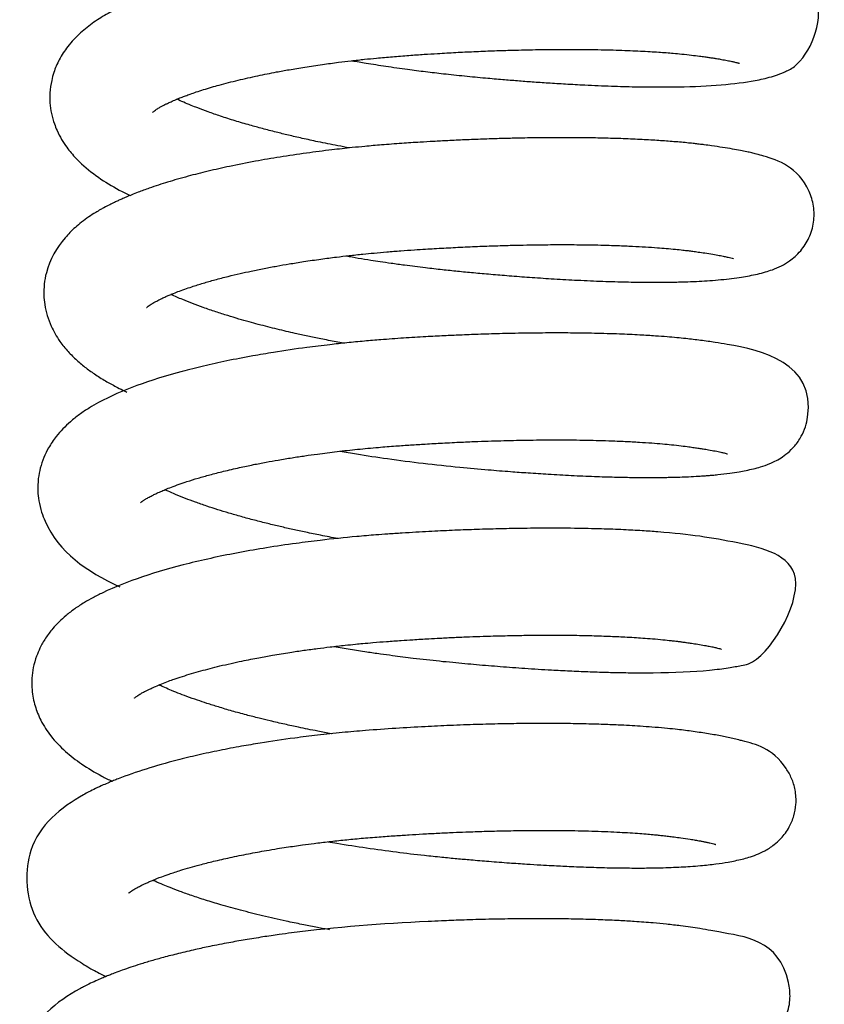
# Model space of a CAD drawing. Header units: inches. Extents: x 0 to 77643, y -44170 to 0.
# Tile 362 of 546: x 76166.58 to 76169.2, y -39547.65 to -39544.44. Entities that reach past the tile are written whole.
import ezdxf

# ---------------------------------------------------------------- set-up
doc = ezdxf.new("R2010")
doc.units = ezdxf.units.IN
doc.header["$MEASUREMENT"] = 0
doc.layers.get('0').update_dxf_attribs({"lineweight": 0})
doc.layers.add('FAKRO LOFT LADDERS', color=7, linetype='Continuous')

# ---------------------------------------------------------------- blocks, each defined once
blk = doc.blocks.new('A$C6AF374F8')
at = {"layer": 'FAKRO LOFT LADDERS', "color": 7, "linetype": 'Continuous'}
for points, knots in [([(604.608, 2288.063), (604.76, 2288.037), (605.126, 2287.976), (605.729, 2287.881), (606.377, 2287.789), (607.002, 2287.708), (607.62, 2287.635), (608.273, 2287.566), (608.919, 2287.505), (609.494, 2287.455), (610.002, 2287.414), (610.494, 2287.376), (611.016, 2287.34), (611.588, 2287.305), (612.285, 2287.267), (613.046, 2287.235), (613.804, 2287.214), (614.464, 2287.206), (615.927, 2287.209), (617.076, 2287.292), (617.878, 2287.444), (618.133, 2287.503), (618.403, 2287.579), (618.671, 2287.685), (619.393, 2288.009), (620.069, 2289.491), (619.564, 2290.42), (619.324, 2290.715), (619.089, 2290.909), (618.889, 2291.039), (618.711, 2291.132), (617.979, 2291.448), (617.299, 2291.547), (616.195, 2291.696), (615.807, 2291.74), (615.35, 2291.783), (614.866, 2291.819), (614.346, 2291.851), (613.749, 2291.879), (613.005, 2291.903), (612.188, 2291.915), (611.435, 2291.917), (610.812, 2291.911), (610.266, 2291.902), (609.678, 2291.888), (608.877, 2291.862), (607.836, 2291.817), (606.571, 2291.744), (605.279, 2291.644), (604.077, 2291.515), (603.094, 2291.385), (602.265, 2291.256), (601.514, 2291.124), (600.766, 2290.974), (600.078, 2290.818), (599.481, 2290.666), (598.933, 2290.511), (598.366, 2290.332), (597.773, 2290.119), (597.19, 2289.874), (596.672, 2289.616), (596.189, 2289.318), (595.747, 2288.971), (595.364, 2288.566), (595.075, 2288.124), (594.91, 2287.741), (594.81, 2287.376), (594.764, 2287.045), (594.765, 2286.684), (594.814, 2286.335), (594.898, 2286.04), (595.011, 2285.756), (595.144, 2285.499), (595.304, 2285.258), (595.462, 2285.056), (595.623, 2284.875), (595.928, 2284.575), (596.407, 2284.205), (596.956, 2283.883), (597.292, 2283.715), (597.381, 2283.673)], [0.6278971, 0.6278971, 0.6278971, 0.6278971, 0.62797912, 0.62809342, 0.62821789, 0.62832042, 0.62842198, 0.62854199, 0.62866323, 0.62876324, 0.62884915, 0.62893678, 0.6290311, 0.62913827, 0.62925841, 0.62943362, 0.62959383, 0.62973712, 0.62987379, 0.63062795, 0.63072951, 0.63084169, 0.63095622, 0.63107203, 0.63118545, 0.63166887, 0.63174625, 0.6318312, 0.63190794, 0.63197302, 0.6320428, 0.63211334, 0.63286813, 0.63295644, 0.63305936, 0.63318231, 0.63330452, 0.63340666, 0.63353802, 0.63369611, 0.63386987, 0.63402207, 0.63412417, 0.63421554, 0.63432039, 0.63444085, 0.63464144, 0.6348659, 0.63509938, 0.63531876, 0.63550818, 0.63563998, 0.63578921, 0.63594798, 0.63609695, 0.63623011, 0.63635009, 0.63648519, 0.63665489, 0.63682691, 0.63699746, 0.63715317, 0.63731761, 0.63749186, 0.63763432, 0.63775681, 0.63782703, 0.63793394, 0.63801756, 0.63810979, 0.63820515, 0.63826809, 0.63835998, 0.63844548, 0.63851325, 0.63858178, 0.63865657, 0.63888945, 0.6391116, 0.6391893, 0.6391893, 0.6391893, 0.6391893]), ([(598.115, 2286.384), (598.115, 2286.384), (598.125, 2286.394), (598.169, 2286.43), (598.243, 2286.482), (598.334, 2286.537), (598.432, 2286.59), (598.516, 2286.633), (598.607, 2286.678), (598.726, 2286.733), (598.875, 2286.798), (599.032, 2286.862), (599.189, 2286.921), (599.351, 2286.98), (599.546, 2287.048), (599.775, 2287.122), (600.025, 2287.198), (600.391, 2287.302), (600.886, 2287.429), (601.513, 2287.571), (602.074, 2287.683), (602.588, 2287.776), (603.085, 2287.859), (603.624, 2287.939), (604.127, 2288.006), (604.517, 2288.054), (604.8, 2288.086), (605.075, 2288.115), (605.448, 2288.153), (605.928, 2288.196), (606.447, 2288.236), (606.937, 2288.27), (607.448, 2288.302), (607.988, 2288.333), (608.586, 2288.362), (609.176, 2288.386), (609.814, 2288.407), (610.509, 2288.423), (611.291, 2288.433), (612.111, 2288.433), (612.92, 2288.42), (613.662, 2288.396), (614.209, 2288.369), (614.592, 2288.344), (614.843, 2288.326), (615.093, 2288.305), (615.371, 2288.279), (615.658, 2288.248), (615.905, 2288.217), (616.091, 2288.191), (616.233, 2288.171), (616.362, 2288.152), (616.5, 2288.13), (616.659, 2288.103), (616.83, 2288.071), (616.976, 2288.041), (617.069, 2288.02), (617.128, 2288.005), (617.147, 2288), (617.189, 2287.988), (617.222, 2287.978), (617.232, 2287.974), (617.232, 2287.974), (617.232, 2287.974)], [0.363582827, 0.363582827, 0.363582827, 0.363582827, 0.363672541, 0.363759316, 0.363841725, 0.363928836, 0.363984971, 0.364026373, 0.364070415, 0.364126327, 0.364196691, 0.364264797, 0.364316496, 0.364371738, 0.364437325, 0.364512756, 0.364589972, 0.364661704, 0.364825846, 0.364984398, 0.365124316, 0.365215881, 0.365327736, 0.365446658, 0.365555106, 0.365636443, 0.365681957, 0.365724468, 0.365800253, 0.365901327, 0.366005, 0.366100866, 0.366183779, 0.366299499, 0.366411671, 0.366529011, 0.366642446, 0.366786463, 0.366944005, 0.36712021, 0.367305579, 0.36748011, 0.367642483, 0.367716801, 0.367785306, 0.367850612, 0.367933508, 0.368036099, 0.368126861, 0.368187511, 0.368239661, 0.36828996, 0.368341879, 0.368414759, 0.368509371, 0.368604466, 0.368678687, 0.368722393, 0.368746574, 0.368789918, 0.368841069, 0.368908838, 0.368910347, 0.368910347, 0.368910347, 0.368910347]), ([(604.525, 2285.221), (604.398, 2285.244), (604.052, 2285.309), (603.536, 2285.413), (603.001, 2285.529), (602.548, 2285.634), (602.115, 2285.74), (601.696, 2285.848), (601.248, 2285.972), (600.79, 2286.107), (600.336, 2286.251), (599.931, 2286.391), (599.615, 2286.509), (599.35, 2286.615), (599.12, 2286.711), (598.974, 2286.778), (598.904, 2286.811)], [0.360557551, 0.360557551, 0.360557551, 0.360557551, 0.360634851, 0.36076847, 0.360877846, 0.360975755, 0.361065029, 0.361170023, 0.361267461, 0.36138955, 0.361517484, 0.361634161, 0.361741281, 0.361813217, 0.361900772, 0.361990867, 0.361990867, 0.361990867, 0.361990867]), ([(604.414, 2281.702), (604.545, 2281.68), (604.814, 2281.634), (605.184, 2281.575), (605.543, 2281.52), (605.909, 2281.467), (606.401, 2281.399), (606.957, 2281.328), (607.534, 2281.262), (608.057, 2281.208), (608.582, 2281.158), (609.144, 2281.107), (609.752, 2281.057), (610.411, 2281.007), (611.124, 2280.959), (611.891, 2280.916), (612.682, 2280.88), (613.427, 2280.857), (614.068, 2280.847), (614.601, 2280.845), (615.085, 2280.85), (615.523, 2280.861), (615.915, 2280.878), (616.277, 2280.9), (616.634, 2280.93), (616.976, 2280.967), (617.29, 2281.012), (617.565, 2281.06), (617.813, 2281.112), (618.069, 2281.177), (618.316, 2281.258), (618.561, 2281.359), (618.881, 2281.544), (619.218, 2281.832), (619.516, 2282.288), (619.664, 2282.783), (619.665, 2283.332), (619.264, 2284.57), (618.342, 2284.866), (617.815, 2285.016), (617.628, 2285.061), (617.456, 2285.1), (617.248, 2285.142), (616.99, 2285.189), (616.679, 2285.24), (616.371, 2285.285), (616.109, 2285.321), (615.922, 2285.343), (615.751, 2285.363), (615.56, 2285.383), (615.337, 2285.405), (615.096, 2285.425), (614.768, 2285.451), (614.331, 2285.48), (613.753, 2285.51), (613.123, 2285.533), (612.467, 2285.548), (611.819, 2285.555), (611.193, 2285.555), (610.554, 2285.55), (609.962, 2285.539), (609.39, 2285.524), (608.854, 2285.507), (608.293, 2285.485), (607.757, 2285.459), (607.272, 2285.434), (606.773, 2285.405), (606.208, 2285.368), (605.607, 2285.324), (605.069, 2285.276), (604.529, 2285.223), (603.892, 2285.153), (603.103, 2285.053), (602.272, 2284.929), (601.433, 2284.785), (600.65, 2284.631), (599.92, 2284.466), (599.358, 2284.324), (598.926, 2284.204), (598.606, 2284.108), (598.3, 2284.011), (597.977, 2283.902), (597.687, 2283.796), (597.439, 2283.698), (597.264, 2283.625), (597.115, 2283.561), (596.99, 2283.504), (596.861, 2283.443), (596.706, 2283.367), (596.554, 2283.288), (596.402, 2283.204), (596.235, 2283.106), (596.027, 2282.971), (595.806, 2282.81), (595.602, 2282.64), (595.424, 2282.472), (595.036, 2282.053), (594.704, 2281.48), (594.577, 2280.793), (594.564, 2280.438), (594.596, 2280.098), (594.675, 2279.754), (594.793, 2279.442), (594.937, 2279.159), (595.118, 2278.878), (595.354, 2278.586), (595.641, 2278.302), (595.942, 2278.053), (596.267, 2277.821), (596.608, 2277.612), (596.928, 2277.438), (597.15, 2277.328), (597.255, 2277.278), (597.277, 2277.268)], [0.64070873, 0.64070873, 0.64070873, 0.64070873, 0.64077969, 0.64085301, 0.64090629, 0.64097009, 0.64104612, 0.64116544, 0.64126204, 0.64134901, 0.64144023, 0.6415392, 0.6416472, 0.6417668, 0.64189834, 0.64204445, 0.64220575, 0.64236812, 0.6425087, 0.64262689, 0.64273726, 0.64286034, 0.64296354, 0.64306151, 0.64317063, 0.64328364, 0.64339661, 0.64349863, 0.6436035, 0.64371058, 0.64380607, 0.64392487, 0.64401368, 0.64413054, 0.64423376, 0.64433977, 0.64443713, 0.64453571, 0.64508029, 0.645184, 0.64524588, 0.64531044, 0.64538955, 0.64548268, 0.64558781, 0.64569888, 0.64576686, 0.64581359, 0.64585425, 0.64590499, 0.64596492, 0.64602536, 0.64608424, 0.64620283, 0.64633067, 0.64646737, 0.64660159, 0.64672795, 0.64684618, 0.64695672, 0.64708262, 0.64716877, 0.64726377, 0.64736721, 0.64746423, 0.6475449, 0.64762033, 0.64772456, 0.6478398, 0.64793542, 0.64800829, 0.64812673, 0.64827727, 0.64843969, 0.64859476, 0.64876528, 0.64891468, 0.64906063, 0.64914256, 0.64921917, 0.64929325, 0.64937227, 0.64947103, 0.64952823, 0.64958189, 0.64962416, 0.64966075, 0.64969638, 0.64974476, 0.64980622, 0.64984293, 0.64989633, 0.64997378, 0.6500594, 0.65013633, 0.65020642, 0.65027298, 0.65063052, 0.65072971, 0.65082278, 0.65090372, 0.6510011, 0.65110082, 0.65117768, 0.6512615, 0.6513856, 0.65150241, 0.65161593, 0.65172731, 0.65184855, 0.65195349, 0.65202616, 0.65204505, 0.65204505, 0.65204505, 0.65204505]), ([(597.919, 2280.023), (597.919, 2280.023), (597.922, 2280.027), (597.944, 2280.046), (597.993, 2280.084), (598.064, 2280.132), (598.144, 2280.179), (598.252, 2280.238), (598.377, 2280.301), (598.504, 2280.36), (598.626, 2280.414), (598.765, 2280.472), (599.01, 2280.568), (599.342, 2280.686), (599.752, 2280.815), (600.148, 2280.928), (600.551, 2281.032), (600.948, 2281.127), (601.339, 2281.213), (601.739, 2281.295), (602.152, 2281.373), (602.579, 2281.447), (603.057, 2281.524), (603.573, 2281.598), (604.068, 2281.663), (604.523, 2281.716), (604.933, 2281.76), (605.343, 2281.8), (605.754, 2281.837), (606.192, 2281.871), (606.614, 2281.9), (606.978, 2281.924), (607.297, 2281.943), (607.7, 2281.966), (608.223, 2281.993), (608.836, 2282.02), (609.416, 2282.04), (609.937, 2282.054), (610.518, 2282.066), (611.186, 2282.073), (611.954, 2282.072), (612.652, 2282.061), (613.253, 2282.043), (613.737, 2282.022), (614.168, 2281.999), (614.53, 2281.974), (614.854, 2281.948), (615.13, 2281.923), (615.366, 2281.898), (615.553, 2281.876), (615.72, 2281.854), (615.905, 2281.829), (616.126, 2281.797), (616.358, 2281.761), (616.568, 2281.723), (616.734, 2281.69), (616.86, 2281.662), (616.963, 2281.636), (617.024, 2281.618), (617.037, 2281.613), (617.037, 2281.613)], [0.350730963, 0.350730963, 0.350730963, 0.350730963, 0.350772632, 0.350853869, 0.350940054, 0.351005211, 0.351071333, 0.35113419, 0.351211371, 0.35127277, 0.351319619, 0.351373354, 0.351446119, 0.35160263, 0.351717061, 0.351824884, 0.351942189, 0.352039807, 0.35212689, 0.352227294, 0.352320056, 0.35240732, 0.352508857, 0.352626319, 0.352729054, 0.352811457, 0.352900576, 0.352972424, 0.353052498, 0.353140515, 0.353226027, 0.353296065, 0.353350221, 0.353409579, 0.353528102, 0.353651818, 0.353765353, 0.353868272, 0.353960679, 0.354115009, 0.354277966, 0.354448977, 0.354578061, 0.354696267, 0.354803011, 0.354908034, 0.35498958, 0.355079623, 0.355157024, 0.355213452, 0.355267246, 0.35533142, 0.355413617, 0.355521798, 0.355624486, 0.355718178, 0.355808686, 0.355883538, 0.355991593, 0.356054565, 0.356054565, 0.356054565, 0.356054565]), ([(604.33, 2278.86), (604.251, 2278.874), (604.003, 2278.921), (603.613, 2278.997), (603.168, 2279.089), (602.793, 2279.171), (602.464, 2279.247), (602.168, 2279.318), (601.864, 2279.393), (601.557, 2279.473), (601.242, 2279.558), (600.908, 2279.653), (600.542, 2279.763), (600.156, 2279.886), (599.771, 2280.018), (599.411, 2280.151), (599.054, 2280.294), (598.83, 2280.392), (598.715, 2280.447), (598.71, 2280.449)], [0.347706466, 0.347706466, 0.347706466, 0.347706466, 0.347754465, 0.34785698, 0.34794645, 0.348034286, 0.348096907, 0.348161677, 0.348231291, 0.348303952, 0.348375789, 0.348457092, 0.348549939, 0.348654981, 0.348772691, 0.34888051, 0.348989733, 0.349132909, 0.349139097, 0.349139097, 0.349139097, 0.349139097]), ([(604.221, 2275.341), (604.398, 2275.31), (604.909, 2275.225), (605.81, 2275.089), (606.937, 2274.943), (608.037, 2274.828), (608.986, 2274.742), (609.726, 2274.682), (610.378, 2274.635), (611.04, 2274.592), (611.766, 2274.552), (612.487, 2274.52), (613.141, 2274.499), (613.695, 2274.488), (614.09, 2274.485), (614.365, 2274.485), (614.55, 2274.486), (614.731, 2274.488), (614.907, 2274.491), (615.093, 2274.495), (615.317, 2274.501), (615.591, 2274.512), (615.858, 2274.526), (616.069, 2274.54), (616.223, 2274.551), (616.367, 2274.563), (616.601, 2274.586), (616.897, 2274.621), (617.202, 2274.669), (617.452, 2274.716), (617.684, 2274.767), (617.927, 2274.832), (618.175, 2274.918), (618.378, 2275.009), (618.579, 2275.12), (618.798, 2275.276), (619.046, 2275.519), (619.237, 2275.795), (619.384, 2276.126), (619.821, 2278.206), (617.713, 2278.678), (616.432, 2278.887), (615.977, 2278.953), (615.554, 2279.003), (615.184, 2279.04), (614.857, 2279.068), (614.459, 2279.098), (613.946, 2279.13), (613.287, 2279.16), (612.535, 2279.182), (611.758, 2279.194), (610.999, 2279.195), (610.224, 2279.187), (609.46, 2279.171), (608.756, 2279.15), (608.154, 2279.126), (607.585, 2279.1), (606.971, 2279.068), (606.281, 2279.026), (605.615, 2278.979), (604.999, 2278.927), (604.445, 2278.874), (603.817, 2278.806), (603.013, 2278.707), (602.175, 2278.584), (601.305, 2278.436), (600.541, 2278.288), (599.772, 2278.118), (598.202, 2277.72), (596.993, 2277.292), (596.038, 2276.747), (595.73, 2276.542), (595.443, 2276.315), (595.191, 2276.076), (594.948, 2275.799), (594.735, 2275.484), (594.565, 2275.139), (594.451, 2274.801), (594.381, 2274.433), (594.367, 2274.074), (594.405, 2273.704), (594.486, 2273.373), (594.984, 2272.093), (595.955, 2271.433), (597.048, 2270.923), (597.05, 2270.922)], [0.65353884, 0.65353884, 0.65353884, 0.65353884, 0.65363437, 0.65381269, 0.65401597, 0.6542257, 0.65438936, 0.65451994, 0.65462399, 0.65474733, 0.65489016, 0.65504098, 0.6551768, 0.65529663, 0.65540103, 0.65544511, 0.65548903, 0.65553276, 0.65557632, 0.65561969, 0.65567409, 0.65574912, 0.65583905, 0.65589814, 0.65593443, 0.65597772, 0.65603014, 0.65615894, 0.65626904, 0.65636057, 0.6564619, 0.65656225, 0.65668027, 0.65674819, 0.65681823, 0.65688729, 0.65695856, 0.65703992, 0.65710743, 0.65716899, 0.65823926, 0.65836894, 0.65851047, 0.65864235, 0.65871827, 0.65879561, 0.65888673, 0.65900379, 0.65914839, 0.65931665, 0.65946847, 0.65960644, 0.65974923, 0.65989735, 0.66002014, 0.66012422, 0.66021438, 0.66031837, 0.66044493, 0.66057391, 0.6606671, 0.66076907, 0.66086747, 0.66100399, 0.6612065, 0.6613372, 0.66150885, 0.66166788, 0.66182513, 0.66256086, 0.66266134, 0.66277472, 0.66288525, 0.66298247, 0.66307771, 0.66320135, 0.66329856, 0.6633938, 0.66348548, 0.66358962, 0.66367429, 0.66377743, 0.66386053, 0.66478911, 0.66479159, 0.66479159, 0.66479159, 0.66479159]), ([(597.723, 2273.663), (597.723, 2273.663), (597.724, 2273.663), (597.738, 2273.677), (597.778, 2273.708), (597.813, 2273.734), (597.849, 2273.758), (597.879, 2273.777), (597.92, 2273.801), (597.989, 2273.841), (598.086, 2273.893), (598.224, 2273.961), (598.365, 2274.025), (598.537, 2274.098), (598.735, 2274.177), (598.971, 2274.263), (599.26, 2274.361), (599.591, 2274.464), (599.988, 2274.577), (600.435, 2274.692), (600.911, 2274.802), (601.376, 2274.901), (601.798, 2274.983), (602.218, 2275.058), (602.641, 2275.128), (603.068, 2275.193), (603.556, 2275.262), (604.125, 2275.333), (604.788, 2275.406), (605.427, 2275.466), (606.006, 2275.511), (606.514, 2275.546), (607.022, 2275.578), (607.576, 2275.61), (608.149, 2275.638), (608.68, 2275.66), (609.142, 2275.676), (609.562, 2275.688), (609.982, 2275.698), (610.545, 2275.708), (611.28, 2275.713), (612.14, 2275.707), (612.892, 2275.688), (613.493, 2275.664), (613.959, 2275.639), (614.366, 2275.611), (614.712, 2275.583), (615.033, 2275.552), (615.318, 2275.52), (615.563, 2275.488), (615.753, 2275.462), (615.907, 2275.44), (616.064, 2275.415), (616.247, 2275.385), (616.445, 2275.349), (616.613, 2275.313), (616.732, 2275.285), (616.8, 2275.266), (616.835, 2275.255), (616.843, 2275.252), (616.843, 2275.252)], [0.337878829, 0.337878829, 0.337878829, 0.337878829, 0.337885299, 0.338008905, 0.338050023, 0.338094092, 0.338133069, 0.33816301, 0.338189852, 0.338232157, 0.338309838, 0.338372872, 0.338447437, 0.338509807, 0.338587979, 0.338679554, 0.338762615, 0.338874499, 0.338982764, 0.339101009, 0.339231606, 0.339338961, 0.339433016, 0.339520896, 0.339618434, 0.339707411, 0.339791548, 0.339921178, 0.340052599, 0.34018616, 0.34029554, 0.340387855, 0.340479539, 0.340587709, 0.340706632, 0.34081061, 0.340896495, 0.340976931, 0.341059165, 0.341147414, 0.341317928, 0.341514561, 0.341702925, 0.341831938, 0.341950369, 0.342058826, 0.342161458, 0.342248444, 0.342351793, 0.342438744, 0.342504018, 0.342562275, 0.342619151, 0.342697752, 0.342809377, 0.342920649, 0.343010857, 0.343088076, 0.3431625, 0.343213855, 0.343213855, 0.343213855, 0.343213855]), ([(604.145, 2272.497), (603.957, 2272.531), (603.607, 2272.598), (603.118, 2272.697), (602.681, 2272.792), (602.267, 2272.886), (601.852, 2272.986), (601.426, 2273.094), (601.002, 2273.209), (600.604, 2273.324), (600.229, 2273.438), (599.865, 2273.557), (599.51, 2273.68), (599.171, 2273.807), (598.873, 2273.928), (598.655, 2274.022), (598.546, 2274.073), (598.513, 2274.089)], [0.334852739, 0.334852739, 0.334852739, 0.334852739, 0.33496612, 0.335066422, 0.335157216, 0.335244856, 0.335335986, 0.335434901, 0.335538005, 0.335639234, 0.335732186, 0.335831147, 0.335939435, 0.336041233, 0.336150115, 0.336244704, 0.336287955, 0.336287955, 0.336287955, 0.336287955]), ([(604.022, 2268.981), (604.198, 2268.95), (604.552, 2268.891), (605.057, 2268.812), (605.515, 2268.746), (605.908, 2268.692), (606.263, 2268.645), (606.632, 2268.6), (607.175, 2268.536), (607.867, 2268.466), (608.671, 2268.392), (609.455, 2268.327), (610.27, 2268.267), (611.023, 2268.22), (611.706, 2268.185), (612.302, 2268.159), (612.892, 2268.14), (613.46, 2268.128), (613.969, 2268.123), (614.985, 2268.127), (615.847, 2268.165), (616.575, 2268.244), (616.852, 2268.284), (617.088, 2268.322), (617.299, 2268.368), (618.081, 2268.471), (620.038, 2271.724), (616.91, 2272.435), (615.525, 2272.648), (614.041, 2272.752), (613.434, 2272.785), (612.702, 2272.812), (611.835, 2272.831), (610.916, 2272.835), (610.054, 2272.827), (609.298, 2272.811), (608.587, 2272.79), (607.986, 2272.766), (607.491, 2272.744), (607.099, 2272.724), (606.681, 2272.701), (606.236, 2272.674), (605.8, 2272.645), (605.411, 2272.617), (605.075, 2272.589), (604.467, 2272.536), (603.697, 2272.456), (602.718, 2272.332), (601.839, 2272.201), (600.945, 2272.046), (600.103, 2271.876), (598.441, 2271.491), (597.142, 2271.062), (596.178, 2270.577), (595.875, 2270.406), (595.581, 2270.214), (595.306, 2270.003), (595.066, 2269.786), (594.847, 2269.552), (594.618, 2269.249), (594.457, 2268.967), (594.317, 2268.638), (594.224, 2268.307), (594.174, 2267.935), (594.179, 2267.602), (594.221, 2267.298), (594.283, 2267.048), (594.368, 2266.804), (594.48, 2266.557), (594.625, 2266.307), (594.879, 2265.952), (595.258, 2265.558), (595.81, 2265.132), (596.328, 2264.822), (596.679, 2264.645), (596.793, 2264.59)], [0.6662866, 0.6662866, 0.6662866, 0.6662866, 0.66638157, 0.66647652, 0.66655499, 0.6666235, 0.66668324, 0.66674169, 0.66681711, 0.66696808, 0.66710511, 0.66724335, 0.66738932, 0.66755161, 0.66766673, 0.66778567, 0.66790771, 0.66803263, 0.66815204, 0.66825233, 0.66875402, 0.66885868, 0.66895868, 0.66904314, 0.66912618, 0.66922422, 0.67003984, 0.67075122, 0.67153014, 0.67165107, 0.67178509, 0.67193802, 0.67211505, 0.67230735, 0.67246536, 0.67259265, 0.67271721, 0.67284419, 0.67290904, 0.67297634, 0.67304917, 0.67312766, 0.67320852, 0.67327689, 0.67333098, 0.67338522, 0.67359778, 0.6737411, 0.67392124, 0.67409138, 0.67426295, 0.67443624, 0.67516408, 0.67526615, 0.6753581, 0.67546671, 0.67557113, 0.67566313, 0.6757482, 0.67585372, 0.67596077, 0.67603702, 0.67614003, 0.6762313, 0.67633098, 0.67640059, 0.67647192, 0.67653731, 0.67660854, 0.67669588, 0.67677984, 0.67698123, 0.67717514, 0.6773899, 0.67748989, 0.67748989, 0.67748989, 0.67748989]), ([(597.527, 2267.301), (597.527, 2267.301), (597.528, 2267.302), (597.531, 2267.305), (597.545, 2267.318), (597.57, 2267.339), (597.608, 2267.367), (597.66, 2267.402), (597.718, 2267.437), (597.769, 2267.466), (597.821, 2267.495), (597.888, 2267.53), (597.971, 2267.572), (598.078, 2267.623), (598.223, 2267.688), (598.405, 2267.764), (598.619, 2267.846), (598.839, 2267.924), (599.087, 2268.008), (599.376, 2268.097), (599.677, 2268.183), (599.984, 2268.266), (600.312, 2268.348), (600.657, 2268.428), (600.995, 2268.501), (601.3, 2268.563), (601.632, 2268.627), (602.055, 2268.703), (602.545, 2268.783), (603.034, 2268.856), (603.471, 2268.915), (603.919, 2268.97), (604.333, 2269.017), (604.688, 2269.053), (604.991, 2269.082), (605.327, 2269.112), (605.745, 2269.145), (606.177, 2269.175), (606.55, 2269.2), (606.85, 2269.218), (607.146, 2269.236), (607.509, 2269.255), (607.952, 2269.277), (608.421, 2269.297), (608.951, 2269.316), (609.502, 2269.331), (610.064, 2269.343), (610.588, 2269.349), (611.127, 2269.351), (611.719, 2269.348), (612.344, 2269.337), (612.944, 2269.318), (613.427, 2269.296), (613.795, 2269.275), (614.097, 2269.255), (614.412, 2269.231), (614.718, 2269.203), (614.969, 2269.177), (615.141, 2269.157), (615.267, 2269.141), (615.385, 2269.125), (615.52, 2269.107), (615.686, 2269.083), (615.883, 2269.052), (616.081, 2269.019), (616.255, 2268.986), (616.397, 2268.957), (616.513, 2268.93), (616.591, 2268.909), (616.635, 2268.895), (616.644, 2268.892), (616.644, 2268.892)], [0.325027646, 0.325027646, 0.325027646, 0.325027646, 0.325034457, 0.325080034, 0.325128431, 0.325180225, 0.325234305, 0.325294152, 0.325347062, 0.325375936, 0.325407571, 0.325448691, 0.325496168, 0.325541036, 0.325609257, 0.325695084, 0.325775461, 0.325839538, 0.325926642, 0.326018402, 0.326103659, 0.326185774, 0.326269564, 0.326360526, 0.32644555, 0.326513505, 0.326573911, 0.326672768, 0.326794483, 0.326890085, 0.326980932, 0.327063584, 0.327160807, 0.32722824, 0.327273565, 0.327338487, 0.327424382, 0.327515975, 0.327587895, 0.327639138, 0.327688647, 0.327758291, 0.327848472, 0.327944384, 0.328030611, 0.328158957, 0.32826997, 0.328368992, 0.328479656, 0.328606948, 0.328750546, 0.328896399, 0.329027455, 0.329106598, 0.329181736, 0.329270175, 0.32937286, 0.329455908, 0.3295078, 0.329545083, 0.329586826, 0.3296332, 0.329692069, 0.329777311, 0.329876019, 0.329958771, 0.330052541, 0.330139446, 0.330217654, 0.330293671, 0.330355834, 0.330355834, 0.330355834, 0.330355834]), ([(603.941, 2266.138), (603.937, 2266.138), (603.786, 2266.166), (603.527, 2266.215), (603.173, 2266.285), (602.816, 2266.359), (602.404, 2266.449), (601.975, 2266.548), (601.558, 2266.65), (601.143, 2266.756), (600.699, 2266.878), (600.271, 2267.004), (599.895, 2267.122), (599.553, 2267.236), (599.235, 2267.348), (598.935, 2267.462), (598.678, 2267.567), (598.474, 2267.655), (598.364, 2267.706), (598.319, 2267.727)], [0.322003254, 0.322003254, 0.322003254, 0.322003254, 0.322005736, 0.322094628, 0.322161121, 0.322224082, 0.322319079, 0.322424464, 0.322504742, 0.322600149, 0.322712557, 0.32282519, 0.322924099, 0.323011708, 0.323113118, 0.323206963, 0.323298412, 0.32337807, 0.323436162, 0.323436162, 0.323436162, 0.323436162]), ([(603.829, 2262.619), (603.925, 2262.603), (604.34, 2262.532), (605.08, 2262.417), (606.033, 2262.286), (606.853, 2262.189), (607.51, 2262.121), (608.014, 2262.073), (608.525, 2262.027), (609.097, 2261.979), (609.707, 2261.933), (610.269, 2261.894), (610.731, 2261.866), (611.191, 2261.84), (611.713, 2261.814), (612.344, 2261.789), (613.006, 2261.771), (613.635, 2261.763), (614.183, 2261.763), (614.629, 2261.77), (615.005, 2261.782), (615.324, 2261.796), (615.645, 2261.815), (615.939, 2261.838), (616.214, 2261.865), (616.525, 2261.902), (616.818, 2261.948), (617.093, 2262.001), (617.313, 2262.051), (617.538, 2262.112), (617.775, 2262.192), (618.045, 2262.313), (618.323, 2262.485), (618.614, 2262.748), (618.845, 2263.06), (619.011, 2263.457), (619.085, 2263.862), (619.061, 2264.29), (618.939, 2264.687), (618.371, 2265.674), (617.689, 2265.804), (617.184, 2265.945), (617.012, 2265.985), (616.815, 2266.028), (616.611, 2266.068), (616.392, 2266.108), (616.162, 2266.146), (615.915, 2266.184), (615.666, 2266.219), (615.406, 2266.253), (615.119, 2266.286), (614.778, 2266.32), (614.395, 2266.353), (614.01, 2266.38), (613.642, 2266.403), (613.224, 2266.424), (612.705, 2266.445), (612.07, 2266.462), (611.397, 2266.471), (610.747, 2266.473), (610.107, 2266.469), (609.424, 2266.458), (608.647, 2266.438), (607.824, 2266.408), (606.945, 2266.367), (606.024, 2266.313), (605.122, 2266.251), (604.27, 2266.175), (603.5, 2266.094), (602.6, 2265.982), (601.775, 2265.861), (600.965, 2265.723), (600.287, 2265.594), (599.585, 2265.443), (598.406, 2265.157), (597.505, 2264.875), (596.843, 2264.612), (596.681, 2264.545), (596.484, 2264.459), (596.264, 2264.357), (596.053, 2264.251), (595.186, 2263.784), (593.885, 2262.737), (594.032, 2260.083), (595.076, 2259.143), (595.817, 2258.653), (596.036, 2258.523), (596.235, 2258.413), (596.41, 2258.321), (596.536, 2258.259), (596.596, 2258.23)], [0.67901009, 0.67901009, 0.67901009, 0.67901009, 0.67906186, 0.67923302, 0.67940357, 0.67956279, 0.67966271, 0.67974903, 0.67982923, 0.67993437, 0.68005599, 0.68016079, 0.68024603, 0.68031674, 0.68042453, 0.68055173, 0.68069792, 0.68084155, 0.68096983, 0.68108363, 0.68117288, 0.68126277, 0.68134558, 0.68144629, 0.68152814, 0.68160903, 0.68175431, 0.68184773, 0.68194176, 0.68203541, 0.68213861, 0.68224169, 0.68234379, 0.68241356, 0.68251126, 0.68258837, 0.68266087, 0.68275189, 0.6828287, 0.6829029, 0.68343498, 0.68348808, 0.68356801, 0.68364581, 0.68372055, 0.68379558, 0.68387679, 0.68395161, 0.68402928, 0.6840991, 0.68417329, 0.68426277, 0.68436472, 0.68445658, 0.68453577, 0.68461671, 0.6847338, 0.68486804, 0.68500652, 0.68513046, 0.68523947, 0.68536319, 0.68550388, 0.68565623, 0.6857981, 0.68596377, 0.68613661, 0.68626932, 0.6864132, 0.6865484, 0.68675919, 0.68687579, 0.68701844, 0.68716698, 0.68731553, 0.68779563, 0.68783761, 0.68787837, 0.68793594, 0.6880129, 0.68808191, 0.68813908, 0.68886125, 0.6894064, 0.6899844, 0.69007289, 0.69015174, 0.6902004, 0.69025981, 0.69031254, 0.69031254, 0.69031254, 0.69031254]), ([(597.332, 2260.941), (597.332, 2260.941), (597.333, 2260.942), (597.351, 2260.96), (597.393, 2260.991), (597.426, 2261.015), (597.476, 2261.048), (597.529, 2261.08), (597.579, 2261.109), (597.646, 2261.146), (597.744, 2261.196), (597.866, 2261.255), (597.989, 2261.31), (598.157, 2261.382), (598.382, 2261.471), (598.679, 2261.577), (598.991, 2261.679), (599.328, 2261.779), (599.683, 2261.878), (600.114, 2261.987), (600.642, 2262.108), (601.218, 2262.226), (601.738, 2262.321), (602.156, 2262.391), (602.459, 2262.438), (602.732, 2262.479), (603.033, 2262.521), (603.409, 2262.571), (603.866, 2262.626), (604.377, 2262.681), (604.922, 2262.734), (605.468, 2262.778), (605.991, 2262.815), (606.464, 2262.846), (606.932, 2262.874), (607.411, 2262.899), (607.878, 2262.921), (608.281, 2262.938), (608.617, 2262.95), (609, 2262.962), (609.5, 2262.975), (610.14, 2262.986), (610.833, 2262.991), (611.608, 2262.987), (612.423, 2262.97), (613.219, 2262.938), (613.796, 2262.903), (614.175, 2262.873), (614.399, 2262.854), (614.583, 2262.836), (614.75, 2262.818), (614.921, 2262.799), (615.116, 2262.774), (615.357, 2262.741), (615.588, 2262.707), (615.765, 2262.678), (615.871, 2262.66), (615.961, 2262.644), (616.063, 2262.624), (616.166, 2262.603), (616.268, 2262.581), (616.358, 2262.558), (616.421, 2262.54), (616.446, 2262.532), (616.454, 2262.529), (616.454, 2262.529)], [0.312180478, 0.312180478, 0.312180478, 0.312180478, 0.312198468, 0.312315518, 0.312355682, 0.31239824, 0.31245164, 0.31250091, 0.312528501, 0.312562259, 0.312629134, 0.312696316, 0.312744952, 0.312798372, 0.312912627, 0.312997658, 0.313118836, 0.31320879, 0.313296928, 0.313416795, 0.313549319, 0.313689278, 0.313821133, 0.313898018, 0.313959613, 0.31401477, 0.314070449, 0.314146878, 0.314244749, 0.314346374, 0.314450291, 0.314564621, 0.314663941, 0.314752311, 0.314836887, 0.314933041, 0.315028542, 0.315106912, 0.315167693, 0.315225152, 0.315332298, 0.315464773, 0.315612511, 0.315761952, 0.315962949, 0.316162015, 0.316338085, 0.316415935, 0.316482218, 0.316535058, 0.316585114, 0.316640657, 0.316703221, 0.316784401, 0.316903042, 0.316977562, 0.317013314, 0.317058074, 0.317112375, 0.317174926, 0.317243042, 0.317322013, 0.317402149, 0.317478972, 0.317518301, 0.317518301, 0.317518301, 0.317518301]), ([(603.879, 2259.753), (603.867, 2259.755), (603.716, 2259.782), (603.414, 2259.838), (602.955, 2259.929), (602.369, 2260.051), (601.696, 2260.205), (600.985, 2260.384), (600.367, 2260.555), (599.84, 2260.715), (599.399, 2260.86), (599.014, 2260.997), (598.707, 2261.114), (598.432, 2261.227), (598.251, 2261.306), (598.144, 2261.357), (598.121, 2261.368)], [0.309125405, 0.309125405, 0.309125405, 0.309125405, 0.309132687, 0.309216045, 0.309309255, 0.309416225, 0.309583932, 0.309747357, 0.309903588, 0.310032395, 0.310156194, 0.310269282, 0.310375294, 0.310452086, 0.310555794, 0.310585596, 0.310585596, 0.310585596, 0.310585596]), ([(603.632, 2256.259), (603.881, 2256.216), (604.448, 2256.122), (605.332, 2255.992), (606.185, 2255.883), (606.944, 2255.797), (607.63, 2255.73), (608.307, 2255.668), (608.915, 2255.618), (609.436, 2255.578), (609.954, 2255.541), (610.559, 2255.503), (611.256, 2255.465), (611.962, 2255.435), (612.627, 2255.415), (613.223, 2255.404), (613.742, 2255.401), (614.164, 2255.405), (614.516, 2255.412), (614.834, 2255.422), (615.147, 2255.436), (615.453, 2255.454), (615.754, 2255.478), (616.014, 2255.504), (616.262, 2255.533), (616.513, 2255.57), (616.738, 2255.609), (616.921, 2255.646), (617.039, 2255.672), (617.133, 2255.695), (617.238, 2255.722), (617.356, 2255.757), (617.509, 2255.808), (617.683, 2255.877), (617.903, 2255.982), (618.205, 2256.178), (618.536, 2256.517), (618.79, 2256.983), (618.903, 2257.504), (618.668, 2259.434), (617.229, 2259.542), (616.277, 2259.734), (615.967, 2259.785), (615.637, 2259.835), (615.276, 2259.885), (614.872, 2259.931), (614.467, 2259.969), (614.114, 2259.998), (613.748, 2260.024), (613.283, 2260.051), (612.702, 2260.077), (612.074, 2260.096), (611.439, 2260.108), (610.811, 2260.112), (610.261, 2260.111), (609.784, 2260.106), (609.377, 2260.099), (608.961, 2260.09), (608.556, 2260.079), (608.184, 2260.067), (607.844, 2260.054), (607.484, 2260.04), (605.746, 2259.96), (603.917, 2259.823), (602.191, 2259.589), (601.684, 2259.515), (601.138, 2259.426), (600.56, 2259.323), (600.022, 2259.218), (599.474, 2259.1), (598.967, 2258.981), (598.491, 2258.858), (598.078, 2258.742), (597.62, 2258.603), (597.233, 2258.473), (596.919, 2258.357), (596.746, 2258.29), (596.602, 2258.232), (596.442, 2258.165), (596.252, 2258.082), (596.052, 2257.988), (595.879, 2257.901), (595.017, 2257.445), (594.182, 2256.761), (593.84, 2255.622), (593.789, 2255.276), (593.783, 2254.913), (593.828, 2254.563), (593.93, 2254.194), (594.116, 2253.758), (594.438, 2253.277), (594.887, 2252.821), (595.286, 2252.513), (595.617, 2252.295), (595.82, 2252.174), (596.02, 2252.062), (596.201, 2251.967), (596.332, 2251.902), (596.401, 2251.868)], [0.69183277, 0.69183277, 0.69183277, 0.69183277, 0.69196704, 0.69213574, 0.69230002, 0.6924144, 0.69253414, 0.69266143, 0.69277366, 0.6928606, 0.69294533, 0.69305916, 0.69319997, 0.69334744, 0.69348073, 0.69361495, 0.69373637, 0.6938377, 0.69392016, 0.69400127, 0.69408678, 0.69417572, 0.69426449, 0.69435875, 0.6944261, 0.69450828, 0.69462319, 0.69468578, 0.69473469, 0.69477299, 0.69480772, 0.69486748, 0.69493547, 0.69499367, 0.69507398, 0.69518041, 0.6952853, 0.6953851, 0.69549322, 0.69559075, 0.69646123, 0.6965559, 0.69667655, 0.69677182, 0.69686579, 0.6969893, 0.69710074, 0.69717448, 0.69724718, 0.69736024, 0.6974914, 0.69762418, 0.69775043, 0.69786981, 0.69798757, 0.69805969, 0.69813377, 0.69820976, 0.69828456, 0.69835062, 0.69840764, 0.69846406, 0.69854011, 0.69931943, 0.69939345, 0.69949261, 0.69960379, 0.69970696, 0.69983193, 0.69993065, 0.70005031, 0.70016172, 0.70025277, 0.70034289, 0.70049385, 0.70055584, 0.70059935, 0.70063896, 0.70067934, 0.70073899, 0.70080903, 0.70086546, 0.70090493, 0.70164944, 0.701747, 0.7018427, 0.70192338, 0.70203095, 0.7021193, 0.70222981, 0.7024174, 0.70260987, 0.70279058, 0.70286109, 0.70294291, 0.70299294, 0.70304898, 0.70310967, 0.70310967, 0.70310967, 0.70310967])]:
    blk.add_open_spline(points, degree=3, knots=knots, dxfattribs=at)

msp = doc.modelspace()

# ---------------------------------------------------------------- block references
at = {"xscale": 0.1, "yscale": 0.1, "zscale": 0.1}
msp.add_blockref('A$C6AF374F8', (76107.1973, -39773.38402), dxfattribs=at)

doc.saveas('drawing.dxf')
